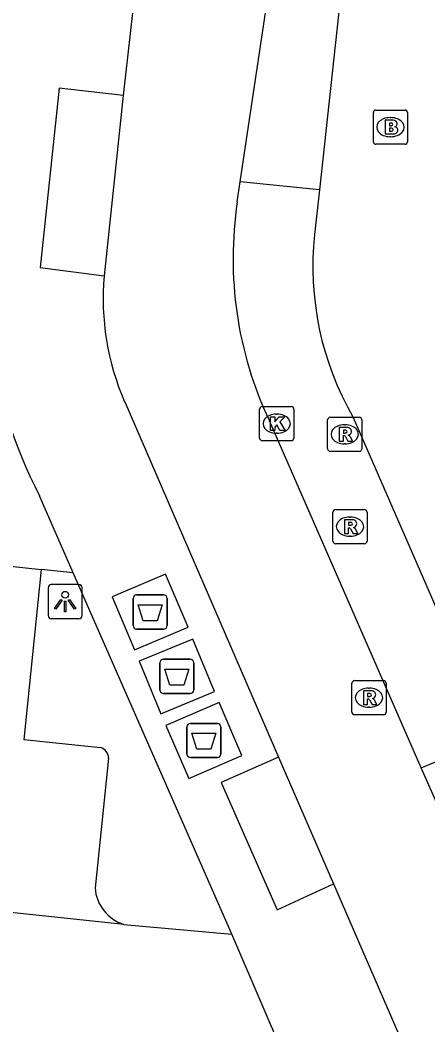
# Model space of a CAD drawing. Extents: x 162026 to 163499, y 387297 to 388169.
# Drawn here: x 162190.22 to 162202.16, y 387912.47 to 387941.9 of the extents above; entities that cross this region are included whole.
import ezdxf

# ---------------------------------------------------------------- set-up
doc = ezdxf.new("R2010")
doc.units = 0
for name, color, linetype in [('IMGEO_Afval_apart_plaats', 7, 'Continuous'), ('IMGEO_Brandkraan', 7, 'Continuous'), ('IMGEO_Kolk', 7, 'Continuous'), ('IMGEO_Lichtpunt', 7, 'Continuous'), ('IMGEO_Parkeervlak_open', 7, 'Continuous'), ('IMGEO_Rijbaan_lokaal_open', 7, 'Continuous'), ('IMGEO_Rioolput', 7, 'Continuous'), ('IMGEO_Voetpad_gesloten', 7, 'Continuous'), ('IMGEO_Voetpad_open', 7, 'Continuous')]:
    doc.layers.add(name, color=color, linetype=linetype)

msp = doc.modelspace()

# ---------------------------------------------------------------- linework, layer by layer
at = {"layer": 'IMGEO_Afval_apart_plaats'}
for p, q in [((162193.529, 387924.165), (162193.529, 387924.965)), ((162193.529, 387924.965), (162193.529, 387924.165)), ((162193.629, 387925.065), (162194.419, 387925.065)), ((162194.419, 387925.065), (162193.629, 387925.065)), ((162194.519, 387924.965), (162194.519, 387924.165)), ((162194.519, 387924.165), (162194.519, 387924.965)), ((162194.419, 387924.065), (162193.629, 387924.065)), ((162193.629, 387924.065), (162194.419, 387924.065)), ((162194.412, 387923.179), (162195.202, 387923.179)), ((162195.202, 387923.179), (162194.412, 387923.179)), ((162194.312, 387922.279), (162194.312, 387923.079)), ((162194.312, 387923.079), (162194.312, 387922.279)), ((162195.302, 387923.079), (162195.302, 387922.279)), ((162195.302, 387922.279), (162195.302, 387923.079)), ((162195.202, 387922.179), (162194.412, 387922.179)), ((162194.412, 387922.179), (162195.202, 387922.179)), ((162195.103, 387920.401), (162195.103, 387921.201)), ((162195.103, 387921.201), (162195.103, 387920.401)), ((162195.203, 387921.301), (162195.993, 387921.301)), ((162195.993, 387921.301), (162195.203, 387921.301)), ((162196.093, 387921.201), (162196.093, 387920.401)), ((162196.093, 387920.401), (162196.093, 387921.201)), ((162195.993, 387920.301), (162195.203, 387920.301)), ((162195.203, 387920.301), (162195.993, 387920.301))]:
    msp.add_line(p, q, dxfattribs=at)
for points in [[(162193.672, 387924.779), (162194.376, 387924.779), (162194.227, 387924.309), (162193.821, 387924.309), (162193.672, 387924.779)], [(162194.455, 387922.893), (162195.159, 387922.893), (162195.01, 387922.423), (162194.604, 387922.423), (162194.455, 387922.893)], [(162195.246, 387921.015), (162195.95, 387921.015), (162195.801, 387920.545), (162195.395, 387920.545), (162195.246, 387921.015)]]:
    msp.add_lwpolyline(points, dxfattribs=at)
for centre, start, end in [((162193.629, 387924.965), 90, 180), ((162193.629, 387924.965), 90, 180), ((162194.419, 387924.965), 0, 90), ((162194.419, 387924.965), 360, 90), ((162193.629, 387924.165), 180, 270), ((162193.629, 387924.165), 180, 270), ((162194.419, 387924.165), 270, 0), ((162194.419, 387924.165), 270, 0), ((162194.412, 387923.079), 90, 180), ((162194.412, 387923.079), 90, 180), ((162195.202, 387923.079), 0, 90), ((162195.202, 387923.079), 360, 90), ((162194.412, 387922.279), 180, 270), ((162194.412, 387922.279), 180, 270), ((162195.202, 387922.279), 270, 0), ((162195.202, 387922.279), 270, 0), ((162195.203, 387921.201), 90, 180), ((162195.203, 387921.201), 90, 180), ((162195.993, 387921.201), 0, 90), ((162195.993, 387921.201), 360, 90), ((162195.203, 387920.401), 180, 270), ((162195.203, 387920.401), 180, 270), ((162195.993, 387920.401), 270, 0), ((162195.993, 387920.401), 270, 0)]:
    msp.add_arc(centre, 0.1, start, end, dxfattribs=at)
at = {"layer": 'IMGEO_Brandkraan'}
for p, q in [((162200.562, 387938.341), (162200.562, 387939.193)), ((162200.637, 387939.267), (162201.489, 387939.267)), ((162201.05, 387939.047), (162201.075, 387939.047)), ((162201.563, 387939.193), (162201.563, 387938.341)), ((162201.073, 387938.487), (162201.048, 387938.487)), ((162201.489, 387938.267), (162200.637, 387938.267))]:
    msp.add_line(p, q, dxfattribs=at)
for points in [[(162200.562, 387938.341), (162200.562, 387939.193)], [(162200.637, 387939.267), (162201.489, 387939.267)], [(162201.563, 387939.193), (162201.563, 387938.341)], [(162200.91, 387938.967), (162200.91, 387938.567), (162201.123, 387938.567)], [(162201.141, 387938.967), (162200.91, 387938.967)], [(162201.089, 387938.886), (162201.035, 387938.886), (162201.035, 387938.81)], [(162201.035, 387938.81), (162201.088, 387938.81)], [(162201.097, 387938.734), (162201.035, 387938.734), (162201.035, 387938.653)], [(162201.035, 387938.653), (162201.097, 387938.653)], [(162201.489, 387938.267), (162200.637, 387938.267)]]:
    msp.add_lwpolyline(points, dxfattribs=at)
for centre, radius, start, end in [((162200.639, 387939.191), 0.0765, 91.552, 178.448), ((162200.639, 387939.191), 0.0765, 91.552, 178.448), ((162201.487, 387939.191), 0.0765, 1.552, 88.448), ((162201.487, 387939.191), 0.0765, 1.552, 88.448), ((162201.09, 387938.848), 0.0379, 267.8285, 90.9355), ((162201.098, 387938.693), 0.0404, 269.8759, 90.5077), ((162201.145, 387938.822), 0.145, 59.4692, 91.5367), ((162201.17, 387938.869), 0.0922, 285.5137, 58.1501), ((162201.175, 387938.677), 0.105, 301.3115, 78.989), ((162201.129, 387938.818), 0.251, 268.6676, 293.5347), ((162200.639, 387938.343), 0.0765, 181.552, 268.448), ((162200.639, 387938.343), 0.0765, 181.552, 268.448), ((162201.487, 387938.343), 0.0765, 271.552, 358.448), ((162201.487, 387938.343), 0.0765, 271.552, 358.448)]:
    msp.add_arc(centre, radius, start, end, dxfattribs=at)
for centre, major_axis, ratio, start_param, end_param in [((162201.049, 387938.767), (-0.387, 0.002), 0.722429, 4.712389, 7.853982), ((162201.074, 387938.767), (-0.39, 0.002), 0.717154, 1.570796, 4.712389)]:
    msp.add_ellipse(centre, major_axis=major_axis, ratio=ratio, start_param=start_param, end_param=end_param, dxfattribs=at)
at = {"layer": 'IMGEO_Kolk'}
for p, q in [((162197.231, 387929.656), (162197.231, 387930.508)), ((162197.306, 387930.582), (162198.158, 387930.582)), ((162198.232, 387930.508), (162198.232, 387929.656)), ((162197.719, 387930.362), (162197.744, 387930.362)), ((162198.158, 387929.582), (162197.306, 387929.582)), ((162197.742, 387929.802), (162197.717, 387929.802))]:
    msp.add_line(p, q, dxfattribs=at)
for points in [[(162197.231, 387929.656), (162197.231, 387930.508)], [(162197.306, 387930.582), (162198.158, 387930.582)], [(162198.232, 387930.508), (162198.232, 387929.656)], [(162197.552, 387930.282), (162197.675, 387930.282), (162197.675, 387930.131), (162197.805, 387930.282), (162197.969, 387930.282), (162197.823, 387930.131), (162197.976, 387929.882), (162197.824, 387929.882), (162197.739, 387930.046), (162197.675, 387929.979), (162197.675, 387929.882), (162197.552, 387929.882), (162197.552, 387930.282)], [(162198.158, 387929.582), (162197.306, 387929.582)]]:
    msp.add_lwpolyline(points, dxfattribs=at)
for centre, start, end in [((162197.308, 387930.506), 91.552, 178.448), ((162197.308, 387930.506), 91.552, 178.448), ((162198.156, 387930.506), 1.552, 88.448), ((162198.156, 387930.506), 1.552, 88.448), ((162197.308, 387929.658), 181.552, 268.448), ((162197.308, 387929.658), 181.552, 268.448), ((162198.156, 387929.658), 271.552, 358.448), ((162198.156, 387929.658), 271.552, 358.448)]:
    msp.add_arc(centre, 0.0765, start, end, dxfattribs=at)
for centre, major_axis, ratio, start_param, end_param in [((162197.718, 387930.082), (-0.387, 0.002), 0.722429, 4.712389, 7.853982), ((162197.743, 387930.082), (-0.39, 0.002), 0.717154, 1.570796, 4.712389)]:
    msp.add_ellipse(centre, major_axis=major_axis, ratio=ratio, start_param=start_param, end_param=end_param, dxfattribs=at)
at = {"layer": 'IMGEO_Lichtpunt'}
for p, q in [((162191.037, 387925.271), (162191.037, 387924.464)), ((162191.037, 387925.271), (162191.037, 387924.464)), ((162191.939, 387925.366), (162191.131, 387925.366)), ((162191.939, 387925.366), (162191.131, 387925.366)), ((162192.033, 387924.464), (162192.033, 387925.271)), ((162192.033, 387924.464), (162192.033, 387925.271)), ((162191.131, 387924.37), (162191.939, 387924.37)), ((162191.131, 387924.37), (162191.939, 387924.37))]:
    msp.add_line(p, q, dxfattribs=at)
for points in [[(162191.411, 387924.935), (162191.45, 387924.907), (162191.262, 387924.645), (162191.224, 387924.672), (162191.411, 387924.935)], [(162191.513, 387924.887), (162191.56, 387924.887), (162191.56, 387924.565), (162191.513, 387924.565), (162191.513, 387924.887)], [(162191.623, 387924.907), (162191.661, 387924.934), (162191.848, 387924.672), (162191.809, 387924.644), (162191.623, 387924.907)]]:
    msp.add_lwpolyline(points, dxfattribs=at)
msp.add_circle((162191.536, 387925.069), 0.0994, dxfattribs=at)
for centre, start, end in [((162191.131, 387925.271), 90, 180), ((162191.131, 387925.271), 90, 180), ((162191.939, 387925.271), 0, 90), ((162191.939, 387925.271), 0, 90), ((162191.131, 387924.464), 180, 270), ((162191.131, 387924.464), 180, 270), ((162191.939, 387924.464), 270, 0), ((162191.939, 387924.464), 270, 360)]:
    msp.add_arc(centre, 0.0946, start, end, dxfattribs=at)
at = {"layer": 'IMGEO_Parkeervlak_open'}
for points in [[(162190.837, 387925.814), (162190.322, 387920.835), (162192.57, 387920.595)], [(162192.809, 387920.288), (162192.411, 387916.485)]]:
    msp.add_lwpolyline(points, dxfattribs=at)
for centre, radius, start, end in [((162192.483, 387920.281), 0.326, 1.2331, 74.5685), ((162193.629, 387916.576), 1.222, 184.2503, 251.9648)]:
    msp.add_arc(centre, radius, start, end, dxfattribs=at)
at = {"layer": 'IMGEO_Rijbaan_lokaal_open'}
for points in [[(162196.666, 387937.17), (162197.855, 387945.12), (162198.971, 387955.129)], [(162193.511, 387942.119), (162193.238, 387939.698)], [(162193.238, 387939.698), (162192.676, 387934.408)], [(162196.578, 387936.58), (162196.666, 387937.17)], [(162198.981, 387936.929), (162196.666, 387937.17)], [(162198.981, 387936.929), (162198.839, 387935.624)], [(162193.279, 387930.725), (162197.786, 387920.309)], [(162201.966, 387919.996), (162197.516, 387930.164)], [(162199.97, 387930.267), (162204.063, 387920.878)], [(162191.766, 387925.714), (162190.783, 387927.97)], [(162172.35, 387927.791), (162187.562, 387926.165), (162188.038, 387926.114), (162190.837, 387925.814)], [(162191.766, 387925.714), (162190.837, 387925.814)], [(162201.966, 387919.996), (162204.063, 387920.878)], [(162197.786, 387920.309), (162199.391, 387916.6)], [(162214.74, 387891.15), (162214.557, 387891.577), (162214.133, 387892.535), (162201.966, 387919.996)], [(162193.251, 387915.414), (162171.27, 387917.741)], [(162199.391, 387916.6), (162202.039, 387910.495)], [(162193.251, 387915.414), (162196.417, 387915.126)], [(162198.98, 387909.164), (162198.763, 387909.668), (162196.417, 387915.126)]]:
    msp.add_lwpolyline(points, dxfattribs=at)
for centre, radius, start, end in [((162207.6, 387934.915), 11.147, 171.4082, 205.2269), ((162207.631, 387934.682), 8.842, 173.8869, 209.9562), ((162200.202, 387933.749), 7.555, 174.9978, 203.5987), ((162203.909, 387934.708), 14.754, 187.9451, 207.1749)]:
    msp.add_arc(centre, radius, start, end, dxfattribs=at)
at = {"layer": 'IMGEO_Rioolput'}
for p, q in [((162199.223, 387929.343), (162199.223, 387930.195)), ((162199.298, 387930.269), (162200.15, 387930.269)), ((162200.224, 387930.195), (162200.224, 387929.343)), ((162199.711, 387930.049), (162199.736, 387930.049)), ((162199.734, 387929.489), (162199.709, 387929.489)), ((162200.15, 387929.269), (162199.298, 387929.269)), ((162199.452, 387927.566), (162200.304, 387927.566)), ((162199.377, 387926.64), (162199.377, 387927.492)), ((162199.865, 387927.346), (162199.89, 387927.346)), ((162200.378, 387927.492), (162200.378, 387926.64)), ((162199.888, 387926.786), (162199.863, 387926.786)), ((162200.304, 387926.566), (162199.452, 387926.566)), ((162200.009, 387922.555), (162200.861, 387922.555)), ((162199.934, 387921.629), (162199.934, 387922.481)), ((162200.422, 387922.335), (162200.447, 387922.335)), ((162200.935, 387922.481), (162200.935, 387921.629)), ((162200.445, 387921.775), (162200.42, 387921.775)), ((162200.861, 387921.555), (162200.009, 387921.555))]:
    msp.add_line(p, q, dxfattribs=at)
for points in [[(162199.223, 387929.343), (162199.223, 387930.195)], [(162199.298, 387930.269), (162200.15, 387930.269)], [(162200.224, 387930.195), (162200.224, 387929.343)], [(162199.812, 387929.967), (162199.56, 387929.969), (162199.56, 387929.569)], [(162199.738, 387929.888), (162199.684, 387929.888), (162199.684, 387929.807)], [(162199.56, 387929.569), (162199.684, 387929.569), (162199.684, 387929.731), (162199.695, 387929.731)], [(162199.684, 387929.807), (162199.736, 387929.807)], [(162199.742, 387929.702), (162199.813, 387929.569), (162199.953, 387929.569), (162199.888, 387929.695)], [(162200.15, 387929.269), (162199.298, 387929.269)], [(162199.452, 387927.566), (162200.304, 387927.566)], [(162199.377, 387926.64), (162199.377, 387927.492)], [(162199.966, 387927.264), (162199.714, 387927.266), (162199.714, 387926.866)], [(162200.378, 387927.492), (162200.378, 387926.64)], [(162199.714, 387926.866), (162199.838, 387926.866), (162199.838, 387927.028), (162199.849, 387927.028)], [(162199.892, 387927.185), (162199.838, 387927.185), (162199.838, 387927.104)], [(162199.838, 387927.104), (162199.89, 387927.104)], [(162199.896, 387926.999), (162199.967, 387926.866), (162200.107, 387926.866), (162200.042, 387926.992)], [(162200.304, 387926.566), (162199.452, 387926.566)], [(162200.009, 387922.555), (162200.861, 387922.555)], [(162199.934, 387921.629), (162199.934, 387922.481)], [(162200.523, 387922.253), (162200.271, 387922.255), (162200.271, 387921.855)], [(162200.935, 387922.481), (162200.935, 387921.629)], [(162200.271, 387921.855), (162200.395, 387921.855), (162200.395, 387922.017), (162200.406, 387922.017)], [(162200.449, 387922.174), (162200.395, 387922.174), (162200.395, 387922.093)], [(162200.395, 387922.093), (162200.447, 387922.093)], [(162200.453, 387921.988), (162200.524, 387921.855), (162200.664, 387921.855), (162200.599, 387921.981)], [(162200.861, 387921.555), (162200.009, 387921.555)]]:
    msp.add_lwpolyline(points, dxfattribs=at)
for centre, radius, start, end in [((162199.3, 387930.193), 0.0765, 91.552, 178.448), ((162199.3, 387930.193), 0.0765, 91.552, 178.448), ((162200.148, 387930.193), 0.0765, 1.552, 88.448), ((162200.148, 387930.193), 0.0765, 1.552, 88.448), ((162199.744, 387929.792), 0.0964, 77.0061, 93.1865), ((162199.758, 387929.849), 0.0378, 276.6634, 79.6772), ((162199.811, 387929.857), 0.109, 350.3612, 89.416), ((162199.694, 387929.678), 0.0533, 26.0293, 88.6989), ((162199.72, 387929.996), 0.19, 274.7715, 282.9687), ((162199.809, 387929.857), 0.112, 277.5842, 350.9817), ((162199.793, 387929.642), 0.108, 29.5134, 73.7905), ((162199.3, 387929.345), 0.0765, 181.552, 268.448), ((162199.3, 387929.345), 0.0765, 181.552, 268.448), ((162200.148, 387929.345), 0.0765, 271.552, 358.448), ((162200.148, 387929.345), 0.0765, 271.552, 358.448), ((162199.454, 387927.49), 0.0765, 91.552, 178.448), ((162199.454, 387927.49), 0.0765, 91.552, 178.448), ((162200.302, 387927.49), 0.0765, 1.552, 88.448), ((162200.302, 387927.49), 0.0765, 1.552, 88.448), ((162199.965, 387927.154), 0.109, 350.3612, 89.416), ((162199.848, 387926.975), 0.0533, 26.0293, 88.6989), ((162199.874, 387927.293), 0.19, 274.7715, 282.9687), ((162199.898, 387927.089), 0.0964, 77.0061, 93.1865), ((162199.912, 387927.146), 0.0378, 276.6634, 79.6772), ((162199.963, 387927.154), 0.112, 277.5842, 350.9817), ((162199.947, 387926.939), 0.108, 29.5134, 73.7905), ((162199.454, 387926.642), 0.0765, 181.552, 268.448), ((162199.454, 387926.642), 0.0765, 181.552, 268.448), ((162200.302, 387926.642), 0.0765, 271.552, 358.448), ((162200.302, 387926.642), 0.0765, 271.552, 358.448), ((162200.011, 387922.479), 0.0765, 91.552, 178.448), ((162200.011, 387922.479), 0.0765, 91.552, 178.448), ((162200.859, 387922.479), 0.0765, 1.552, 88.448), ((162200.859, 387922.479), 0.0765, 1.552, 88.448), ((162200.522, 387922.143), 0.109, 350.3612, 89.416), ((162200.405, 387921.964), 0.0533, 26.0293, 88.6989), ((162200.431, 387922.282), 0.19, 274.7715, 282.9687), ((162200.455, 387922.078), 0.0964, 77.0061, 93.1865), ((162200.469, 387922.135), 0.0378, 276.6634, 79.6772), ((162200.52, 387922.143), 0.112, 277.5842, 350.9817), ((162200.504, 387921.928), 0.108, 29.5134, 73.7905), ((162200.011, 387921.631), 0.0765, 181.552, 268.448), ((162200.011, 387921.631), 0.0765, 181.552, 268.448), ((162200.859, 387921.631), 0.0765, 271.552, 358.448), ((162200.859, 387921.631), 0.0765, 271.552, 358.448)]:
    msp.add_arc(centre, radius, start, end, dxfattribs=at)
for centre, major_axis, ratio, start_param, end_param in [((162199.71, 387929.769), (-0.387, 0.002), 0.722429, 4.712389, 7.853982), ((162199.735, 387929.769), (-0.39, 0.002), 0.717154, 1.570796, 4.712389), ((162199.864, 387927.066), (-0.387, 0.002), 0.722429, 4.712389, 7.853982), ((162199.889, 387927.066), (-0.39, 0.002), 0.717154, 1.570796, 4.712389), ((162200.421, 387922.055), (-0.387, 0.002), 0.722429, 4.712389, 7.853982), ((162200.446, 387922.055), (-0.39, 0.002), 0.717154, 1.570796, 4.712389)]:
    msp.add_ellipse(centre, major_axis=major_axis, ratio=ratio, start_param=start_param, end_param=end_param, dxfattribs=at)
at = {"layer": 'IMGEO_Voetpad_gesloten'}
for points in [[(162194.479, 387925.67), (162192.913, 387925.008), (162193.568, 387923.46), (162195.134, 387924.122), (162194.479, 387925.67)], [(162195.275, 387923.773), (162193.703, 387923.125), (162194.338, 387921.585), (162195.91, 387922.233), (162195.275, 387923.773)], [(162196.042, 387921.914), (162194.482, 387921.238), (162195.154, 387919.687), (162196.714, 387920.363), (162196.042, 387921.914)]]:
    msp.add_lwpolyline(points, dxfattribs=at)
at = {"layer": 'IMGEO_Voetpad_open'}
for points in [[(162199.636, 387942.961), (162198.981, 387936.929)], [(162193.238, 387939.698), (162191.364, 387939.905), (162190.8, 387934.655), (162192.676, 387934.408)], [(162196.417, 387915.126), (162191.766, 387925.714)], [(162197.786, 387920.309), (162196.105, 387919.57), (162197.747, 387915.845), (162199.391, 387916.6)]]:
    msp.add_lwpolyline(points, dxfattribs=at)

doc.saveas('drawing.dxf')
